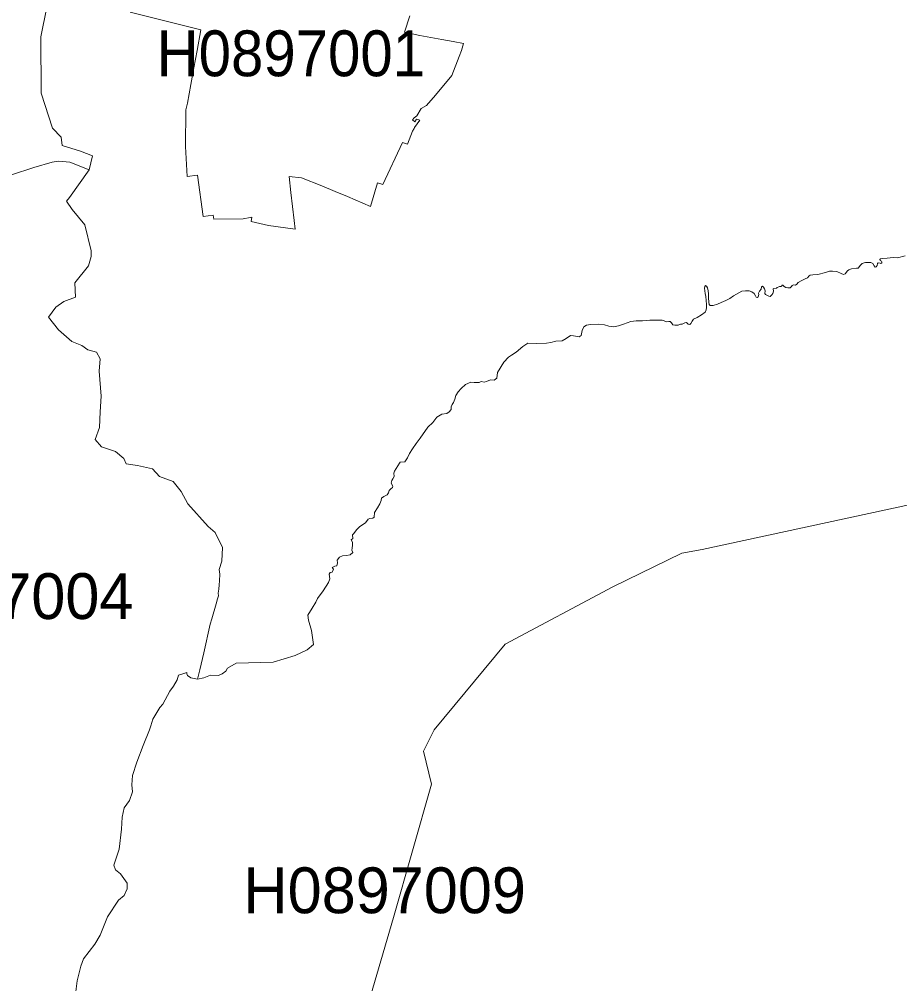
# Model space of a CAD drawing. Extents: x 369010 to 739155, y 6377141 to 6616555.
# Drawn here: x 592865 to 594788, y 6468537 to 6470643 of the extents above; entities that cross this region are included whole.
import ezdxf
from ezdxf.enums import TextEntityAlignment as Align

# ---------------------------------------------------------------- set-up
doc = ezdxf.new("R2010")
doc.units = 0
doc.header["$LTSCALE"] = 40
doc.layers.add('1', color=7, linetype='Continuous', lineweight=13)
doc.layers.add('2', color=7, linetype='Continuous')

msp = doc.modelspace()

# ---------------------------------------------------------------- linework, layer by layer
at = {"layer": '1'}
for points in [[(592847.74, 6470302.86), (592896.57, 6470319.24), (592936.95, 6470330.66), (592950.52, 6470333.14), (592975.51, 6470330.99), (593017.55, 6470314.44), (593025, 6470344.73), (592998.52, 6470354.99), (592958.8, 6470366.91), (592956.15, 6470385.77), (592937.61, 6470405.14), (592912.62, 6470481.6), (592912.12, 6470604.9), (592950.35, 6470796.06)], [(592950.35, 6470796.06), (592912.12, 6470604.9), (592912.62, 6470481.6), (592937.61, 6470405.14), (592956.15, 6470385.77), (592958.8, 6470366.91), (592998.52, 6470354.99), (593025, 6470344.73), (593017.55, 6470314.44), (592974.85, 6470253.7), (592967.73, 6470245.76), (592980.15, 6470227.39), (593008.28, 6470193.96), (593021.85, 6470137.52), (593022.02, 6470124.77), (593016.39, 6470104.25), (592986.43, 6470067.01), (592988.09, 6470035.9), (592961.94, 6470026.8), (592944.56, 6470014.05), (592929, 6469992.21), (592950.35, 6469964.57), (592979.65, 6469939.41), (593001.83, 6469930.64), (593014.57, 6469920.71), (593033.6, 6469915.74), (593041.38, 6469901.51), (593039.4, 6469874.2), (593043.7, 6469820.08), (593041.71, 6469785.82), (593040.39, 6469751.73), (593030.96, 6469724.92), (593044.69, 6469709.36), (593075.31, 6469698.77), (593093.02, 6469683.71), (593098.65, 6469672.45), (593123.47, 6469668.31), (593155.91, 6469660.87), (593171.3, 6469644.48), (593200.76, 6469633.56), (593218.47, 6469611.88), (593233.2, 6469585.07), (593277.89, 6469535.08), (593292.62, 6469521.84), (593309, 6469489.07), (593307.68, 6469459.45), (593301.39, 6469441.41), (593303.21, 6469430.82), (593302.05, 6469416.75), (593301.39, 6469407.81), (593300.73, 6469398.54), (593299.73, 6469389.44), (593300.23, 6469383.81), (593297.91, 6469377.19), (593295.1, 6469366.6), (593285.33, 6469333.83), (593282.02, 6469321.91), (593267.79, 6469259.19)], [(593107.09, 6470658.19), (593261.67, 6470620.13), (593253.39, 6470574.45), (593246.61, 6470536.88), (593239.99, 6470500.3), (593232.21, 6470459.92), (593228.9, 6470445.36), (593227.74, 6470364.76), (593231.88, 6470299.22), (593254.39, 6470302.36), (593266.8, 6470212.49), (593288.15, 6470214.81), (593289.97, 6470206.53), (593354.35, 6470207.2), (593369.08, 6470209.84), (593373.05, 6470210.51), (593371.73, 6470201.07), (593409.46, 6470192.8), (593467.89, 6470184.36), (593465.24, 6470203.39), (593457.96, 6470264.79), (593454.65, 6470299.88), (593481.62, 6470296.9), (593526.14, 6470279.36), (593555.27, 6470266.45), (593581.92, 6470256.19), (593631.9, 6470234.17), (593647.62, 6470285.98), (593659.21, 6470282), (593702.24, 6470374.02), (593712.67, 6470370.38), (593724.09, 6470398.19), (593727.4, 6470404.48), (593728.55, 6470406.63), (593740.31, 6470422.52), (593733.02, 6470424.83), (593729.22, 6470419.21), (593723.75, 6470423.01), (593727.4, 6470427.81), (593733.19, 6470432.28), (593743.12, 6470448.34), (593754.54, 6470454.62), (593774.4, 6470477.3), (593809.65, 6470520.33), (593825.71, 6470561.37), (593831, 6470574.95), (593835.14, 6470590.01), (593812.46, 6470594.31), (593788.14, 6470598.61), (593740.14, 6470607.72), (593706.38, 6470614.83), (593717.96, 6470650.42)], [(593717.96, 6470650.42), (593706.38, 6470614.83), (593740.14, 6470607.72), (593788.14, 6470598.61), (593812.46, 6470594.31), (593835.14, 6470590.01), (593831, 6470574.95), (593825.71, 6470561.37), (593809.65, 6470520.33), (593774.4, 6470477.3), (593754.54, 6470454.62), (593743.12, 6470448.34), (593733.19, 6470432.28), (593727.4, 6470427.81), (593723.75, 6470423.01), (593729.22, 6470419.21), (593733.02, 6470424.83), (593740.31, 6470422.52), (593728.55, 6470406.63), (593727.4, 6470404.48), (593724.09, 6470398.19), (593712.67, 6470370.38), (593702.24, 6470374.02), (593659.21, 6470282), (593647.62, 6470285.98), (593631.9, 6470234.17), (593581.92, 6470256.19), (593555.27, 6470266.45), (593526.14, 6470279.36), (593481.62, 6470296.9), (593454.65, 6470299.88), (593457.96, 6470264.79), (593465.24, 6470203.39), (593467.89, 6470184.36), (593409.46, 6470192.8), (593371.73, 6470201.07), (593373.05, 6470210.51), (593369.08, 6470209.84), (593354.35, 6470207.2), (593289.97, 6470206.53), (593288.15, 6470214.81), (593266.8, 6470212.49), (593254.39, 6470302.36), (593231.88, 6470299.22), (593227.74, 6470364.76), (593228.9, 6470445.36), (593232.21, 6470459.92), (593239.99, 6470500.3), (593246.61, 6470536.88), (593253.39, 6470574.45), (593261.67, 6470620.13), (593107.09, 6470658.19)], [(593041.71, 6469785.82), (593043.7, 6469820.08), (593039.4, 6469874.2), (593041.38, 6469901.51), (593033.6, 6469915.74), (593014.57, 6469920.71), (593001.83, 6469930.64), (592979.65, 6469939.41), (592950.35, 6469964.57), (592929, 6469992.21), (592944.56, 6470014.05), (592961.94, 6470026.8), (592988.09, 6470035.9), (592986.43, 6470067.01), (593016.39, 6470104.25), (593022.02, 6470124.77), (593021.85, 6470137.52), (593008.28, 6470193.96), (592980.15, 6470227.39), (592967.73, 6470245.76), (592974.85, 6470253.7), (593017.55, 6470314.44), (592975.51, 6470330.99), (592950.52, 6470333.14), (592936.95, 6470330.66), (592896.57, 6470319.24), (592847.74, 6470302.86)], [(594745.41, 6470116.17), (594748.56, 6470114.51), (594749.55, 6470112.86), (594749.22, 6470111.2), (594747.07, 6470109.88), (594745.41, 6470110.54), (594741.44, 6470110.87), (594739.78, 6470109.55), (594738.96, 6470104.91), (594736.97, 6470102.1), (594734.49, 6470101.6), (594732.34, 6470104.25), (594729.52, 6470109.22), (594725.22, 6470111.53), (594720.09, 6470111.87), (594713.8, 6470111.7), (594710.49, 6470110.87), (594706.52, 6470109.22), (594702.88, 6470106.07), (594697.41, 6470099.62), (594693.77, 6470099.12), (594683.02, 6470097.8), (594677.06, 6470095.98), (594673.91, 6470093.66), (594668.78, 6470086.71), (594665.31, 6470085.72), (594660.34, 6470087.87), (594650.91, 6470091.84), (594641.64, 6470093.16), (594635.19, 6470092.5), (594625.92, 6470089.85), (594609.37, 6470085.55), (594598.77, 6470084.56), (594592.82, 6470084.23), (594590.33, 6470082.74), (594587.02, 6470078.43), (594581.56, 6470075.79), (594573.12, 6470071.98), (594566.5, 6470068.34), (594563.19, 6470064.37), (594560.87, 6470062.55), (594556.07, 6470063.04), (594553.26, 6470061.88), (594551.77, 6470059.57), (594549.12, 6470056.59), (594543.83, 6470056.59), (594539.52, 6470057.08), (594535.88, 6470059.24), (594533.07, 6470062.38), (594530.92, 6470062.38), (594530.59, 6470060.06), (594529.1, 6470059.24), (594525.79, 6470059.57), (594524.46, 6470058.41), (594520.66, 6470056.92), (594518.84, 6470055.59), (594513.54, 6470055.26), (594511.88, 6470053.94), (594512.22, 6470049.47), (594511.06, 6470044.17), (594509.07, 6470040.86), (594505.26, 6470037.55), (594502.45, 6470037.89), (594499.47, 6470040.04), (594494.84, 6470041.53), (594493.84, 6470044.17), (594494.34, 6470049.97), (594492.69, 6470054.1), (594490.87, 6470057.75), (594488.88, 6470059.9), (594486.56, 6470058.9), (594485.57, 6470053.28), (594481.93, 6470048.97), (594479.61, 6470044.84), (594480.44, 6470041.53), (594479.28, 6470036.89), (594476.96, 6470035.57), (594474.65, 6470036.4), (594473.49, 6470039.21), (594470.18, 6470044.34), (594465.38, 6470047.82), (594459.59, 6470049.8), (594451.14, 6470049.64), (594443.7, 6470048.97), (594436.58, 6470045.83), (594425.49, 6470038.88), (594417.05, 6470033.42), (594408.61, 6470029.11), (594398.51, 6470024.15), (594389.91, 6470020.67), (594380.97, 6470017.69), (594374.52, 6470017.53), (594371.87, 6470020.01), (594371.04, 6470024.98), (594370.71, 6470034.24), (594370.54, 6470043.18), (594370.05, 6470049.97), (594368.39, 6470056.59), (594366.41, 6470060.39), (594364.26, 6470061.22)], [(594493.84, 6470044.17), (594494.84, 6470041.53), (594499.47, 6470040.04), (594502.45, 6470037.89), (594505.26, 6470037.55), (594509.07, 6470040.86), (594511.06, 6470044.17), (594512.22, 6470049.47), (594511.88, 6470053.94), (594513.54, 6470055.26), (594518.84, 6470055.59), (594520.66, 6470056.92), (594524.46, 6470058.41), (594525.79, 6470059.57), (594529.1, 6470059.24), (594530.59, 6470060.06), (594530.92, 6470062.38), (594533.07, 6470062.38), (594535.88, 6470059.24), (594539.52, 6470057.08), (594543.83, 6470056.59), (594549.12, 6470056.59), (594551.77, 6470059.57), (594553.26, 6470061.88), (594556.07, 6470063.04), (594560.87, 6470062.55), (594563.19, 6470064.37), (594566.5, 6470068.34), (594573.12, 6470071.98), (594581.56, 6470075.79), (594587.02, 6470078.43), (594590.33, 6470082.74), (594592.82, 6470084.23), (594598.77, 6470084.56), (594609.37, 6470085.55), (594625.92, 6470089.85), (594635.19, 6470092.5), (594641.64, 6470093.16), (594650.91, 6470091.84), (594660.34, 6470087.87), (594665.31, 6470085.72), (594668.78, 6470086.71), (594673.91, 6470093.66), (594677.06, 6470095.98), (594683.02, 6470097.8), (594693.77, 6470099.12), (594697.41, 6470099.62), (594702.88, 6470106.07), (594706.52, 6470109.22), (594710.49, 6470110.87), (594713.8, 6470111.7), (594720.09, 6470111.87), (594725.22, 6470111.53), (594729.52, 6470109.22), (594732.34, 6470104.25), (594734.49, 6470101.6), (594736.97, 6470102.1), (594738.96, 6470104.91), (594739.78, 6470109.55), (594741.44, 6470110.87), (594745.41, 6470110.54), (594747.07, 6470109.88), (594749.22, 6470111.2), (594749.55, 6470112.86), (594748.56, 6470114.51), (594745.41, 6470116.17), (594744.58, 6470118.15), (594746.57, 6470119.48), (594750.54, 6470120.47), (594760.97, 6470121.46), (594774.21, 6470122.46), (594783.31, 6470122.29), (594799.86, 6470126.43)], [(594799.86, 6470126.43), (594783.31, 6470122.29), (594774.21, 6470122.46), (594760.97, 6470121.46), (594750.54, 6470120.47), (594746.57, 6470119.48), (594744.58, 6470118.15), (594745.41, 6470116.17)], [(594364.26, 6470061.22), (594362.43, 6470059.57), (594361.77, 6470055.43), (594362.43, 6470049.97), (594363.43, 6470044.01), (594364.59, 6470037.72), (594365.58, 6470028.45), (594366.41, 6470020.01), (594366.24, 6470013.56), (594365.58, 6470008.26), (594363.59, 6470003.46), (594355.48, 6469997.5), (594345.55, 6469991.71), (594337.44, 6469987.74), (594334.96, 6469983.6), (594331.98, 6469978.3), (594329.5, 6469976.48), (594326.19, 6469977.15), (594322.38, 6469980.79), (594318.74, 6469980.29), (594313.28, 6469976.81), (594309.47, 6469976.81), (594304.18, 6469974.83), (594296.73, 6469974.66), (594292.43, 6469975.82), (594289.45, 6469979.96), (594286.47, 6469982.94), (594283.65, 6469982.77), (594279.68, 6469982.11), (594269.59, 6469985.75), (594242.61, 6469985.59), (594226.56, 6469984.59), (594212.49, 6469984.43), (594200.57, 6469982.61), (594184.68, 6469976.81), (594173.76, 6469973.5), (594162.84, 6469971.52), (594153.07, 6469972.84), (594143.31, 6469975.99), (594129.24, 6469977.15), (594112.69, 6469976.48), (594103.75, 6469974.99), (594098.46, 6469971.19), (594094.32, 6469963.57), (594092.17, 6469952.32), (594087.7, 6469949.18), (594075.62, 6469951.66), (594069, 6469952.15), (594059.89, 6469945.87), (594051.12, 6469940.9), (594037.38, 6469939.74), (594026.13, 6469936.93), (594016.37, 6469935.77), (593994.02, 6469934.94), (593975.98, 6469935.27), (593964.73, 6469928.32), (593950.66, 6469915.74), (593940.4, 6469909.12), (593933.94, 6469904.99), (593923.68, 6469894.06), (593909.95, 6469871.39), (593908.46, 6469859.31), (593902.66, 6469854.67), (593894.22, 6469855.33), (593885.95, 6469851.86), (593880.65, 6469850.37), (593873.7, 6469852.19), (593869.4, 6469849.71), (593863.11, 6469849.38), (593858.97, 6469849.71), (593851.69, 6469850.7), (593839.94, 6469845.07), (593830.01, 6469836.96), (593823.55, 6469829.02), (593818.75, 6469821.41), (593816.11, 6469813.63), (593813.79, 6469806.35), (593810.64, 6469801.88), (593808.16, 6469796.25), (593808.16, 6469790.79), (593804.19, 6469785.82), (593798.73, 6469782.18), (593788.3, 6469780.2), (593777.05, 6469774.07), (593768.44, 6469762.49), (593757.35, 6469751.89), (593740.64, 6469727.9), (593731.7, 6469716.48), (593723.75, 6469704.73), (593717.3, 6469694.46), (593713, 6469685.53), (593707.37, 6469676.59), (593697.11, 6469675.6), (593695.29, 6469673.28), (593684.86, 6469656.07), (593683.21, 6469651.93), (593683.54, 6469644.32), (593680.89, 6469639.68), (593678.9, 6469635.55), (593677.58, 6469629.59)], [(593880.65, 6469850.37), (593885.95, 6469851.86), (593894.22, 6469855.33), (593902.66, 6469854.67), (593908.46, 6469859.31), (593909.95, 6469871.39), (593923.68, 6469894.06), (593933.94, 6469904.99), (593940.4, 6469909.12), (593950.66, 6469915.74), (593964.73, 6469928.32), (593975.98, 6469935.27), (593994.02, 6469934.94), (594016.37, 6469935.77), (594026.13, 6469936.93), (594037.38, 6469939.74), (594051.12, 6469940.9), (594059.89, 6469945.87), (594069, 6469952.15), (594075.62, 6469951.66), (594087.7, 6469949.18), (594092.17, 6469952.32), (594094.32, 6469963.57), (594098.46, 6469971.19), (594103.75, 6469974.99), (594112.69, 6469976.48), (594129.24, 6469977.15), (594143.31, 6469975.99), (594153.07, 6469972.84), (594162.84, 6469971.52), (594173.76, 6469973.5), (594184.68, 6469976.81), (594200.57, 6469982.61), (594212.49, 6469984.43), (594226.56, 6469984.59), (594242.61, 6469985.59), (594269.59, 6469985.75), (594279.68, 6469982.11), (594283.65, 6469982.77), (594286.47, 6469982.94), (594289.45, 6469979.96), (594292.43, 6469975.82), (594296.73, 6469974.66), (594304.18, 6469974.83), (594309.47, 6469976.81), (594313.28, 6469976.81), (594318.74, 6469980.29), (594322.38, 6469980.79), (594326.19, 6469977.15), (594329.5, 6469976.48), (594331.98, 6469978.3), (594334.96, 6469983.6), (594337.44, 6469987.74), (594345.55, 6469991.71), (594355.48, 6469997.5), (594363.59, 6470003.46), (594365.58, 6470008.26), (594366.24, 6470013.56), (594366.41, 6470020.01), (594365.58, 6470028.45), (594364.59, 6470037.72), (594363.43, 6470044.01), (594362.43, 6470049.97), (594361.77, 6470055.43), (594362.43, 6470059.57), (594364.26, 6470061.22), (594366.41, 6470060.39), (594368.39, 6470056.59), (594370.05, 6470049.97), (594370.54, 6470043.18), (594370.71, 6470034.24), (594371.04, 6470024.98), (594371.87, 6470020.01), (594374.52, 6470017.53), (594380.97, 6470017.69), (594389.91, 6470020.67), (594398.51, 6470024.15), (594408.61, 6470029.11), (594417.05, 6470033.42), (594425.49, 6470038.88), (594436.58, 6470045.83), (594443.7, 6470048.97), (594451.14, 6470049.64), (594459.59, 6470049.8), (594465.38, 6470047.82), (594470.18, 6470044.34), (594473.49, 6470039.21), (594474.65, 6470036.4), (594476.96, 6470035.57), (594479.28, 6470036.89), (594480.44, 6470041.53), (594479.61, 6470044.84), (594481.93, 6470048.97), (594485.57, 6470053.28), (594486.56, 6470058.9), (594488.88, 6470059.9), (594490.87, 6470057.75), (594492.69, 6470054.1), (594494.34, 6470049.97), (594493.84, 6470044.17)], [(593267.79, 6469259.19), (593259.35, 6469221.95), (593254.55, 6469201.92), (593267.79, 6469204.9), (593282.69, 6469210.53), (593299.9, 6469210.03), (593308.34, 6469213.34), (593316.45, 6469219.14), (593319.76, 6469226.09), (593338.63, 6469236.51), (593419.72, 6469239), (593467.72, 6469253.4), (593494.04, 6469265.64), (593507.61, 6469277.23), (593503.63, 6469308.34), (593497.01, 6469330.52), (593495.52, 6469341.78), (593504.46, 6469356.84), (593512.57, 6469370.08), (593516.54, 6469378.19), (593528.96, 6469394.41), (593540.71, 6469413.11), (593543.69, 6469421.05), (593542.2, 6469431.48), (593544.02, 6469434.46), (593548.16, 6469435.29), (593551.13, 6469442.07), (593548.49, 6469445.88), (593554.61, 6469448.36), (593558.75, 6469449.68), (593559.74, 6469456.14), (593559.41, 6469461.77), (593564.21, 6469468.55), (593571.33, 6469471.2), (593579.6, 6469472.19), (593587.55, 6469473.52), (593593.67, 6469478.32), (593591.35, 6469483.28), (593592.18, 6469488.25), (593592.84, 6469494.7), (593593.17, 6469500.99), (593590.03, 6469505.79), (593593.5, 6469509.27), (593593.17, 6469516.71), (593595.49, 6469520.19), (593601.78, 6469527.64), (593607.9, 6469534.26), (593615.52, 6469539.88), (593620.98, 6469543.52), (593627.27, 6469551.63), (593630.74, 6469552.63), (593637.36, 6469553.12), (593640.18, 6469555.77), (593641, 6469565.54), (593647.13, 6469576.29), (593652.92, 6469584.9), (593655.57, 6469591.69), (593656.06, 6469596.98), (593661.03, 6469600.79), (593668.81, 6469604.43), (593671.79, 6469608.9), (593673.11, 6469613.86), (593676.75, 6469617.67), (593680.06, 6469620.48), (593680.89, 6469623.63), (593677.58, 6469629.59), (593678.9, 6469635.55), (593680.89, 6469639.68), (593683.54, 6469644.32), (593683.21, 6469651.93), (593684.86, 6469656.07), (593695.29, 6469673.28), (593697.11, 6469675.6), (593707.37, 6469676.59), (593713, 6469685.53), (593717.3, 6469694.46), (593723.75, 6469704.73), (593731.7, 6469716.48), (593740.64, 6469727.9), (593757.35, 6469751.89), (593768.44, 6469762.49), (593777.05, 6469774.07), (593788.3, 6469780.2), (593798.73, 6469782.18), (593804.19, 6469785.82), (593808.16, 6469790.79), (593808.16, 6469796.25), (593810.64, 6469801.88), (593813.79, 6469806.35), (593816.11, 6469813.63), (593818.75, 6469821.41), (593823.55, 6469829.02), (593830.01, 6469836.96), (593839.94, 6469845.07), (593851.69, 6469850.7), (593858.97, 6469849.71), (593863.11, 6469849.38), (593869.4, 6469849.71), (593873.7, 6469852.19), (593880.65, 6469850.37)], [(592988.75, 6468519.55), (592991.57, 6468542.89), (592999.34, 6468574.83), (593004.97, 6468591.05), (593029.8, 6468623.32), (593041.38, 6468643.18), (593057.93, 6468682.9), (593081.43, 6468719.31), (593094.18, 6468729.25), (593100.96, 6468744.14), (593100.63, 6468756.39), (593086.23, 6468777.08), (593074.98, 6468785.68), (593071.34, 6468795.78), (593083.42, 6468830.86), (593088.55, 6468874.39), (593089.38, 6468900.38), (593094.01, 6468921.23), (593105.6, 6468936.95), (593112.38, 6468955.82), (593110.56, 6468971.38), (593112.55, 6468991.24), (593121.98, 6469020.37), (593135.39, 6469056.78), (593149.12, 6469091.2), (593152.6, 6469099.64), (593156.9, 6469114.87), (593171.8, 6469140.36), (593178.42, 6469147.47), (593193.98, 6469175.61), (593202.09, 6469186.37), (593209.53, 6469200.77), (593212.68, 6469210.86), (593219.8, 6469212.52), (593230.88, 6469216.32), (593231.05, 6469213.34), (593232.37, 6469210.03), (593239.99, 6469204.9), (593254.55, 6469201.92), (593259.35, 6469221.95), (593267.79, 6469259.19), (593282.02, 6469321.91), (593285.33, 6469333.83), (593295.1, 6469366.6), (593297.91, 6469377.19), (593300.23, 6469383.81), (593299.73, 6469389.44), (593300.73, 6469398.54), (593301.39, 6469407.81), (593302.05, 6469416.75), (593303.21, 6469430.82), (593301.39, 6469441.41), (593307.68, 6469459.45), (593309, 6469489.07), (593292.62, 6469521.84), (593277.89, 6469535.08), (593233.2, 6469585.07), (593218.47, 6469611.88), (593200.76, 6469633.56), (593171.3, 6469644.48), (593155.91, 6469660.87), (593123.47, 6469668.31), (593098.65, 6469672.45), (593093.02, 6469683.71), (593075.31, 6469698.77), (593044.69, 6469709.36), (593030.96, 6469724.92), (593040.39, 6469751.73), (593041.71, 6469785.82)], [(593677.58, 6469629.59), (593680.89, 6469623.63), (593680.06, 6469620.48), (593676.75, 6469617.67), (593673.11, 6469613.86), (593671.79, 6469608.9), (593668.81, 6469604.43), (593661.03, 6469600.79), (593656.06, 6469596.98), (593655.57, 6469591.69), (593652.92, 6469584.9), (593647.13, 6469576.29), (593641, 6469565.54), (593640.18, 6469555.77), (593637.36, 6469553.12), (593630.74, 6469552.63), (593627.27, 6469551.63), (593620.98, 6469543.52), (593615.52, 6469539.88), (593607.9, 6469534.26), (593601.78, 6469527.64), (593595.49, 6469520.19), (593593.17, 6469516.71), (593593.5, 6469509.27), (593590.03, 6469505.79), (593593.17, 6469500.99), (593592.84, 6469494.7), (593592.18, 6469488.25), (593591.35, 6469483.28), (593593.67, 6469478.32), (593587.55, 6469473.52), (593579.6, 6469472.19), (593571.33, 6469471.2), (593564.21, 6469468.55), (593559.41, 6469461.77), (593559.74, 6469456.14), (593558.75, 6469449.68), (593554.61, 6469448.36), (593548.49, 6469445.88), (593551.13, 6469442.07), (593548.16, 6469435.29), (593544.02, 6469434.46), (593542.2, 6469431.48), (593543.69, 6469421.05), (593540.71, 6469413.11), (593528.96, 6469394.41), (593516.54, 6469378.19), (593512.57, 6469370.08), (593504.46, 6469356.84), (593495.52, 6469341.78), (593497.01, 6469330.52), (593503.63, 6469308.34), (593507.61, 6469277.23), (593494.04, 6469265.64), (593467.72, 6469253.4), (593419.72, 6469239), (593338.63, 6469236.51), (593319.76, 6469226.09), (593316.45, 6469219.14), (593308.34, 6469213.34), (593299.9, 6469210.03), (593282.69, 6469210.53), (593267.79, 6469204.9), (593254.55, 6469201.92), (593239.99, 6469204.9), (593232.37, 6469210.03), (593231.05, 6469213.34), (593230.88, 6469216.32), (593219.8, 6469212.52), (593212.68, 6469210.86), (593209.53, 6469200.77), (593202.09, 6469186.37), (593193.98, 6469175.61), (593178.42, 6469147.47), (593171.8, 6469140.36), (593156.9, 6469114.87), (593152.6, 6469099.64), (593149.12, 6469091.2), (593135.39, 6469056.78), (593121.98, 6469020.37), (593112.55, 6468991.24), (593110.56, 6468971.38), (593112.38, 6468955.82), (593105.6, 6468936.95), (593094.01, 6468921.23), (593089.38, 6468900.38), (593088.55, 6468874.39), (593083.42, 6468830.86), (593071.34, 6468795.78), (593074.98, 6468785.68), (593086.23, 6468777.08), (593100.63, 6468756.39), (593100.96, 6468744.14), (593094.18, 6468729.25), (593081.43, 6468719.31), (593057.93, 6468682.9), (593041.38, 6468643.18), (593029.8, 6468623.32), (593004.97, 6468591.05), (592999.34, 6468574.83)], [(593517.54, 6468118.7), (593682.54, 6468681.75), (593765.63, 6468972.37), (593747.92, 6469044.53), (593771.42, 6469091.53), (593926.66, 6469278.55), (594161.35, 6469403.67), (594312.62, 6469476.83), (594356.81, 6469485.1), (594812.11, 6469583.41)], [(594812.11, 6469583.41), (594356.81, 6469485.1), (594312.62, 6469476.83), (594161.35, 6469403.67), (593926.66, 6469278.55), (593771.42, 6469091.53), (593747.92, 6469044.53), (593765.63, 6468972.37), (593682.54, 6468681.75), (593517.54, 6468118.7)], [(592999.34, 6468574.83), (592991.57, 6468542.89), (592988.75, 6468519.55)]]:
    msp.add_lwpolyline(points, dxfattribs=at)

# ---------------------------------------------------------------- texts
at = {"layer": '2', "width": 0.95}
msp.add_text('H0897001', height=100, dxfattribs=at).set_placement((593458.21, 6470518.53), align=Align.CENTER)
at = {"layer": '2'}
for s, p in [('H0897004', (592805.72, 6469333.25)), ('H0897009', (593663.19, 6468690.82))]:
    msp.add_text(s, height=100, dxfattribs=at).set_placement(p, align=Align.CENTER)

doc.saveas('drawing.dxf')
